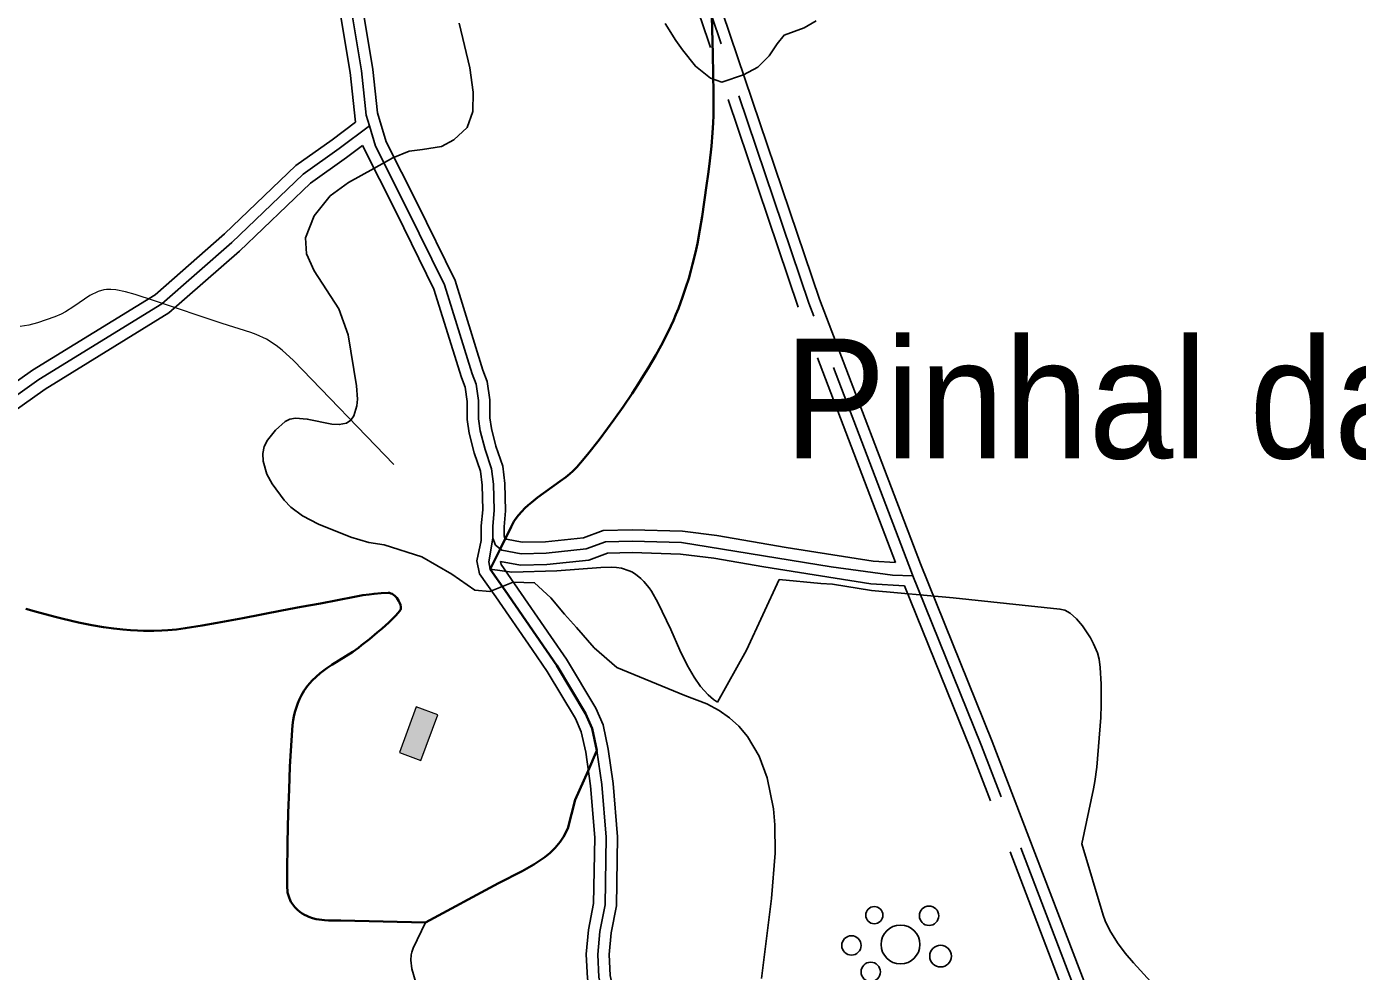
# Model space of a CAD drawing. Extents: x -64005 to -55000, y -89025 to -80000.
# Drawn here: x -60821 to -59654, y -88166 to -87338 of the extents above; entities that cross this region are included whole.
import ezdxf
from ezdxf.enums import TextEntityAlignment as Align

# ---------------------------------------------------------------- set-up
doc = ezdxf.new("R2010")
doc.units = 0
doc.header["$LTSCALE"] = 32
doc.linetypes.add('LONG_DASHED', pattern=[7.5, 6, -1.5])
for name, color, linetype, lineweight in [('1', 7, 'Continuous', 25), ('2', 7, 'Continuous', 25), ('24', 7, 'Continuous', 25), ('25', 7, 'Continuous', 35), ('34', 7, 'Continuous', 25), ('39', 7, 'LONG_DASHED', 25), ('7', 7, 'Continuous', 13), ('8', 7, 'Continuous', 25)]:
    doc.layers.add(name, color=color, linetype=linetype, lineweight=lineweight)
doc.layers.add('46', color=7, linetype='Continuous')

msp = doc.modelspace()

# ---------------------------------------------------------------- hatches: boundary and pattern name
at = {"layer": '7'}
msp.add_hatch(color=256, dxfattribs=at).paths.add_polyline_path([(-60479.37, -87934.49), (-60494.15, -87974.34), (-60475.39, -87981.29), (-60460.61, -87941.44)])

# ---------------------------------------------------------------- linework, layer by layer
at = {"layer": '1'}
for points in [[(-60441.88, -87335.14), (-60432.38, -87374.2), (-60429.45, -87395.54)], [(-60128.68, -87332.9), (-60139.32, -87339.16), (-60156.83, -87345.41), (-60163.03, -87353.03), (-60169.97, -87363.56), (-60179.88, -87373.59), (-60192.37, -87380.26), (-60211.52, -87386.64), (-60221.23, -87383.31), (-60234.55, -87372.76), (-60245.82, -87358.44), (-60251.64, -87350.26), (-60261.05, -87335.34)], [(-60539.02, -87608.17), (-60547.27, -87585.57), (-60558.09, -87568.92), (-60568.92, -87552.26), (-60575.58, -87537.27), (-60576.41, -87523.11), (-60568.92, -87503.96), (-60554.76, -87486.47), (-60538.95, -87474.81), (-60516.47, -87462.32), (-60499.82, -87453.16), (-60485.67, -87447.33), (-60474.02, -87445.67), (-60457.37, -87443.17), (-60446.54, -87437.34), (-60434.89, -87426.51), (-60429.9, -87412.36), (-60429.45, -87395.54)], [(-60539.02, -87608.17), (-60531.82, -87653.02), (-60530.93, -87664.68), (-60531.48, -87670.55), (-60534.21, -87679.25), (-60536.77, -87683), (-60540.5, -87685.56), (-60546.99, -87686.85), (-60553.45, -87686.42), (-60575.05, -87682.05), (-60585.44, -87681.42), (-60590.13, -87682.28), (-60594.35, -87684.22), (-60602.91, -87691.94), (-60609.9, -87700.55), (-60612.64, -87706.17), (-60613.88, -87712.34), (-60613.61, -87719.02), (-60610.31, -87730.32), (-60605.63, -87738.84), (-60595.17, -87753.06), (-60589.34, -87759.23), (-60579.05, -87767), (-60565.22, -87774.22), (-60536.88, -87785.64), (-60520.88, -87790.19), (-60507.41, -87792.42), (-60474.48, -87802.73), (-60448.16, -87817.92), (-60427.91, -87832.1), (-60414.75, -87833.11), (-60394.51, -87825.01), (-60375.67, -87825.63), (-60361.39, -87838.72), (-60349.49, -87853.01), (-60338.78, -87864.91), (-60323.31, -87882.77), (-60303.4, -87899.95), (-60258.86, -87918.18), (-60243.86, -87924.43), (-60224.43, -87931.76), (-60213.79, -87937.59), (-60204.62, -87943.96), (-60196.46, -87951.21), (-60188.8, -87960.32), (-60178.67, -87977.56), (-60171.64, -87996.61), (-60166.1, -88023.91), (-60164.86, -88037.67), (-60164.7, -88062.59), (-60167.86, -88102.53), (-60176.65, -88172.45)]]:
    msp.add_lwpolyline(points, dxfattribs=at)
at = {"layer": '2', "lineweight": 13}
msp.add_lwpolyline([(-60499.02, -87722.02), (-60587.05, -87630.77), (-60596.87, -87621.67), (-60602.21, -87617.56), (-60610.7, -87612.13), (-60619.72, -87607.81), (-60624.4, -87606.13), (-60649.5, -87598.18), (-60708.84, -87578.36), (-60725.84, -87572.81), (-60734.43, -87570.49), (-60742.96, -87568.86), (-60747.18, -87568.4), (-60751, -87568.43), (-60753.5, -87568.79), (-60758.4, -87570.21), (-60765.57, -87573.73), (-60779.73, -87583.32), (-60786.98, -87588.04), (-60790.7, -87590.09), (-60796.45, -87592.54), (-60811.59, -87597.62), (-60819.2, -87599.68), (-60826.81, -87601.05)], dxfattribs=at)
at = {"layer": '24'}
for points in [[(-60414.45, -87813.75), (-60395.44, -87816.23), (-60356.05, -87815.24), (-60317.66, -87812.28), (-60308.47, -87811.96), (-60303.89, -87812.17), (-60299.34, -87812.83), (-60292.62, -87815), (-60290.41, -87816.1), (-60287.14, -87818.19), (-60282.54, -87821.92), (-60279.85, -87824.54), (-60275.21, -87830.04), (-60273.21, -87832.91), (-60267.56, -87842.91), (-60256.29, -87866.52), (-60248.26, -87884.56), (-60241.85, -87897.93), (-60235.74, -87908.47), (-60230.03, -87916.63), (-60223.53, -87923.82), (-60218.65, -87927.94), (-60215.15, -87930.33)], [(-60320.92, -87972.79), (-60325.08, -87953.25), (-60330.85, -87940.12), (-60356.16, -87898), (-60401.32, -87832.33), (-60414.45, -87813.75)], [(-60215.15, -87930.33), (-60189.88, -87884.74), (-60161.04, -87822.84), (-60124.7, -87826.11), (-60114.32, -87826.91), (-60080.18, -87832.3), (-60008.49, -87838.83), (-59914.96, -87848.66), (-59910.63, -87849.71), (-59905.93, -87852.28), (-59900.33, -87857.32), (-59895.27, -87863.43), (-59888.25, -87873.76), (-59885.42, -87879.02), (-59882.12, -87887.1), (-59880.59, -87892.66), (-59879.52, -87899.85), (-59878.69, -87914.44), (-59878.63, -87932.69), (-59879.12, -87943.62), (-59882.5, -87987.28), (-59884.24, -87999.92), (-59885.43, -88006.18), (-59895.57, -88054.44)], [(-60471.25, -88123.43), (-60407.26, -88088.97), (-60386.56, -88078.36), (-60376.4, -88072.68), (-60366.64, -88066.13), (-60361.97, -88062.37), (-60357.54, -88058.04), (-60353.32, -88052.76), (-60350.39, -88048.25), (-60346.53, -88041.13), (-60340.16, -88016.01), (-60328.64, -87990.38), (-60320.92, -87972.79)], [(-59895.57, -88054.44), (-59877.11, -88116.95), (-59875.18, -88122.09), (-59871.21, -88130.33), (-59864.37, -88141.28), (-59857.61, -88150.21), (-59850.31, -88158.83), (-59835.22, -88175.52)], [(-60375.88, -88370.81), (-60410.41, -88335.73), (-60416.29, -88328.76), (-60424.94, -88316.32), (-60430.98, -88305.74), (-60438.92, -88289.05), (-60443.66, -88277.54), (-60468.58, -88211.53), (-60474.69, -88193.32), (-60481.95, -88168.91), (-60483.15, -88163.94), (-60484.07, -88156.53), (-60483.8, -88151.75), (-60483.31, -88149.43), (-60482.08, -88146.08), (-60471.25, -88123.43)]]:
    msp.add_lwpolyline(points, dxfattribs=at)
at = {"layer": '25'}
for points in [[(-60220.13, -87328.89), (-60219.4, -87362.58), (-60218.67, -87396.26), (-60218.6, -87406.12), (-60218.82, -87415.96), (-60219.1, -87422.52), (-60219.64, -87431.26), (-60220.62, -87442.9), (-60222.28, -87458.41), (-60223.39, -87467.27), (-60224.75, -87477.39), (-60228.69, -87504.38), (-60230.61, -87516.29), (-60232.85, -87528.12), (-60234.53, -87535.94), (-60237.02, -87546.32), (-60238.59, -87552.21), (-60240.5, -87558.92), (-60242.87, -87566.56), (-60245.82, -87575.24), (-60249.53, -87585.09), (-60251.66, -87590.33), (-60253.91, -87595.56), (-60256.24, -87600.72), (-60261.15, -87610.84), (-60264.6, -87617.46), (-60269.38, -87626.16), (-60276.07, -87637.58), (-60280.03, -87644.03), (-60284.68, -87651.38), (-60290.11, -87659.76), (-60297.96, -87671.41), (-60306.05, -87682.81), (-60311.56, -87690.3), (-60319.05, -87700.15), (-60329.29, -87713.09), (-60335.25, -87720.4), (-60338.59, -87724.16), (-60342.2, -87727.71), (-60344.73, -87729.97), (-60348.23, -87732.88), (-60353.07, -87736.6), (-60373.02, -87750.91), (-60378.45, -87755.18), (-60381.22, -87757.54), (-60384.05, -87760.16), (-60386.92, -87763.07), (-60389.76, -87766.34), (-60392.53, -87770.03), (-60393.83, -87772.03), (-60395.09, -87774.16), (-60396.28, -87776.45), (-60405.36, -87795.1), (-60414.45, -87813.75)], [(-60414.45, -87813.75), (-60401.32, -87832.33), (-60356.16, -87898), (-60330.85, -87940.12), (-60325.08, -87953.25), (-60320.92, -87972.79)], [(-60526.16, -87836.61), (-60533.59, -87837.88), (-60563.25, -87843.64), (-60580.29, -87846.74), (-60597.33, -87849.97), (-60631.41, -87856.51), (-60654.13, -87860.71), (-60667.12, -87862.98), (-60681.96, -87865.4), (-60689.65, -87866.44), (-60697.37, -87867.16), (-60702.52, -87867.48), (-60709.4, -87867.7), (-60718.59, -87867.66), (-60723.85, -87867.48), (-60729.87, -87867.13), (-60736.75, -87866.56), (-60744.63, -87865.7), (-60753.62, -87864.45), (-60763.9, -87862.73), (-60775.64, -87860.4), (-60789.03, -87857.35), (-60796.16, -87855.57), (-60812.39, -87851.2), (-60821.64, -87848.44)], [(-60590.99, -88101.65), (-60591.84, -88098.78), (-60592.18, -88097.13), (-60592.45, -88095.22), (-60592.64, -88093.04), (-60592.72, -88090.52), (-60592.69, -88087.64), (-60592.48, -88079.92), (-60592.21, -88053.58), (-60591.65, -88027.23), (-60590.99, -88006.88), (-60590.12, -87986.53), (-60589.43, -87972.97), (-60588.32, -87954.88), (-60587.91, -87950.41), (-60587.26, -87945.94), (-60586.7, -87942.98), (-60585.78, -87939.06), (-60584.22, -87933.92), (-60583.16, -87931.03), (-60581.78, -87927.79), (-60579.99, -87924.17), (-60577.64, -87920.17), (-60576.25, -87918.09), (-60574.66, -87915.93), (-60572.85, -87913.7), (-60570.77, -87911.39), (-60567.3, -87907.99), (-60563.72, -87904.89), (-60561.27, -87902.97), (-60557.95, -87900.56), (-60553.44, -87897.54), (-60535.1, -87886.11), (-60529.97, -87882.51), (-60527.3, -87880.44), (-60520.47, -87874.95), (-60513.65, -87869.34), (-60509.21, -87865.55), (-60503.56, -87860.46), (-60500.52, -87857.53), (-60497.26, -87854.17), (-60493.86, -87850.32), (-60493.31, -87849.43), (-60493.01, -87848.4), (-60492.93, -87847.64), (-60492.97, -87846.56), (-60493.27, -87845.04), (-60494.03, -87842.92), (-60494.64, -87841.71), (-60495.45, -87840.36), (-60496.53, -87838.9), (-60497.91, -87837.39), (-60499.63, -87835.96), (-60500.58, -87835.36), (-60501.61, -87834.87), (-60502.72, -87834.54), (-60503.89, -87834.43), (-60510.15, -87834.72), (-60516.41, -87835.28), (-60520.59, -87835.79), (-60526.16, -87836.61)], [(-60320.92, -87972.79), (-60328.64, -87990.38), (-60340.16, -88016.01), (-60346.53, -88041.13), (-60350.39, -88048.25), (-60353.32, -88052.76), (-60357.54, -88058.04), (-60361.97, -88062.37), (-60366.64, -88066.13), (-60376.4, -88072.68), (-60386.56, -88078.36), (-60407.26, -88088.97), (-60471.25, -88123.43)], [(-60471.25, -88123.43), (-60508.45, -88122.58), (-60545.66, -88121.74), (-60556.38, -88121.57), (-60559.94, -88121.38), (-60564.64, -88120.87), (-60567.3, -88120.4), (-60570.31, -88119.66), (-60573.69, -88118.49), (-60575.47, -88117.71), (-60577.34, -88116.74), (-60579.31, -88115.55), (-60581.37, -88114.08), (-60583.53, -88112.27), (-60585.79, -88110.03), (-60586.8, -88108.88), (-60587.71, -88107.72), (-60589.25, -88105.37), (-60590.09, -88103.79), (-60590.99, -88101.65)]]:
    msp.add_lwpolyline(points, dxfattribs=at)
at = {"layer": '34'}
for centre, radius in [((-60077.71, -88117.05), 7.5), ((-60029.71, -88117.52), 8.5), ((-60054.74, -88142.7), 17), ((-60097.73, -88143.56), 8.5), ((-60019.58, -88152.94), 9.5), ((-60080.85, -88166.75), 8.5)]:
    msp.add_circle(centre, radius, dxfattribs=at)
at = {"layer": '39'}
for points in [[(-60043.82, -87819.55), (-60045.16, -87816.23), (-60135.16, -87580.48), (-60220.13, -87328.89), (-60304.2, -87101.45), (-60454.4, -86693.32), (-60500.74, -86531.48)], [(-60520.46, -87425.15), (-60523.36, -87415.64), (-60527.46, -87376.9), (-60543.45, -87280.3), (-60569.51, -87182.53), (-60596.69, -87116.44), (-60644.08, -87026.37), (-60690.28, -86944.59), (-60738.69, -86861.4), (-60771.87, -86812.22), (-60829.33, -86763.04), (-60877.57, -86721.27), (-60971.1, -86662.69), (-61068.66, -86592.24), (-61106.97, -86559.59)], [(-61682.66, -87943.49), (-61624.01, -87930.45), (-61567.15, -87922.15), (-61485.4, -87920.36), (-61401.54, -87914.21), (-61332.23, -87911.83), (-61243.98, -87913.59), (-61199.1, -87910.35), (-61164.6, -87903.51), (-61134.57, -87885.35), (-61083.65, -87843.86), (-61038.04, -87813.03), (-60945.03, -87751.99), (-60894.96, -87707.29), (-60810.36, -87647.49), (-60702.44, -87581.03), (-60641.06, -87527.36), (-60578.51, -87467.48), (-60546.87, -87444.97), (-60520.46, -87425.15)], [(-60430.39, -87642.34), (-60454.65, -87564.38), (-60487.82, -87496.82), (-60515.05, -87442.9), (-60520.46, -87425.15)], [(-60430.39, -87642.34), (-60426.9, -87651.61), (-60424.83, -87665.91), (-60424.83, -87681.82), (-60423.21, -87692.43), (-60419.06, -87708.81), (-60413.3, -87725.64), (-60411.69, -87739.25), (-60411, -87762.08), (-60412.38, -87776.14), (-60412.38, -87786.52)], [(-60412.38, -87786.52), (-60415.74, -87807.34), (-60414.45, -87813.75), (-60401.32, -87832.33), (-60369.61, -87878.46), (-60356.16, -87898), (-60330.85, -87940.12), (-60325.08, -87953.25), (-60320.92, -87972.79)], [(-60412.38, -87786.52), (-60409.84, -87792.75), (-60404.31, -87796.9), (-60387.25, -87800.13), (-60365.57, -87799.66), (-60330.3, -87795.97), (-60313.47, -87789.74), (-60290.01, -87789.08)], [(-60290.01, -87789.08), (-60246.81, -87790.41), (-60115.42, -87811.7), (-60061.63, -87818.95), (-60043.82, -87819.55)], [(-59755.33, -88587.7), (-59880.64, -88237.34), (-59983.65, -87968.43), (-60039.44, -87830.38), (-60043.82, -87819.55)], [(-60320.92, -87972.79), (-60316.75, -88002.59), (-60312.9, -88048.72), (-60313.85, -88107.82), (-60318.33, -88131.21), (-60320.25, -88151.39), (-60319.29, -88171.26), (-60314.48, -88193.04), (-60309.99, -88214.5), (-60309.34, -88285.78), (-60312.86, -88343.13), (-60319.26, -88386.38), (-60327.9, -88406.25), (-60340.38, -88427.55), (-60352.87, -88452.22), (-60361.51, -88478.49), (-60363.75, -88507.33), (-60361.18, -88537.76), (-60348.36, -88597.51), (-60340.35, -88634.03)]]:
    msp.add_lwpolyline(points, dxfattribs=at)
at = {"layer": '7'}
msp.add_lwpolyline([(-60479.37, -87934.49), (-60494.15, -87974.34), (-60475.39, -87981.29), (-60460.61, -87941.44)], close=True, dxfattribs=at)
at = {"layer": '8', "linetype": 'LONG_DASHED'}
for points in [[(-60059.12, -87807.7), (-60144.57, -87583.86), (-60229.56, -87332.23), (-60313.58, -87104.91), (-60463.91, -86696.43), (-60510.4, -86534.05)], [(-60532.74, -87421.86), (-60537.37, -87378.24), (-60553.24, -87282.41), (-60579.01, -87185.73), (-60605.76, -87120.68), (-60652.86, -87031.16), (-60698.96, -86949.56), (-60747.18, -86866.72), (-60779.4, -86818.94), (-60835.85, -86770.63), (-60883.69, -86729.2), (-60976.69, -86670.99), (-61074.95, -86600.04), (-61113.32, -86567.31)], [(-61684.83, -87933.73), (-61625.82, -87920.61), (-61567.98, -87912.17), (-61485.87, -87910.37), (-61402.08, -87904.22), (-61332.3, -87901.83), (-61244.51, -87903.58), (-61200.44, -87900.42), (-61167.96, -87893.86), (-61140.17, -87877.05), (-61089.63, -87835.82), (-61043.79, -87804.84), (-60951.14, -87744.04), (-60901.06, -87699.33), (-60815.87, -87639.14), (-60708.5, -87573.05), (-60647.63, -87519.82), (-60584.9, -87459.75), (-60553.22, -87437.23), (-60532.74, -87421.86)], [(-60439.84, -87645.61), (-60463.97, -87568.09), (-60496.77, -87501.28), (-60526.59, -87442.26)], [(-60439.84, -87645.61), (-60436.64, -87654.12), (-60434.83, -87666.63), (-60434.83, -87682.59), (-60433.02, -87694.43), (-60428.65, -87711.66), (-60423.11, -87727.87), (-60421.67, -87739.99), (-60421.01, -87761.74), (-60422.38, -87775.65), (-60422.38, -87788.48)], [(-60290.09, -87779.07), (-60246.05, -87780.43), (-60215.77, -87784.12)], [(-60422.38, -87788.48), (-60426.14, -87806.37), (-60423.84, -87817.8), (-60409.52, -87838.05), (-60377.85, -87884.13), (-60364.57, -87903.42), (-60339.75, -87944.73), (-60334.65, -87956.33), (-60330.82, -87974.18)], [(-60215.77, -87784.12), (-60155.07, -87794.82), (-60078.68, -87806.57), (-60059.12, -87807.7)], [(-59765.94, -88591.56), (-59890.02, -88240.8), (-59992.96, -87972.09), (-60051.12, -87828.2)], [(-60330.82, -87974.18), (-60326.69, -88003.7), (-60322.91, -88049.06), (-60323.83, -88106.79), (-60328.24, -88129.79), (-60330.27, -88151.16), (-60329.24, -88172.59), (-60324.26, -88195.14), (-60319.98, -88215.58), (-60319.34, -88285.52), (-60322.81, -88342.09), (-60328.96, -88383.61), (-60336.83, -88401.71), (-60349.16, -88422.76), (-60362.13, -88448.38), (-60371.39, -88476.51), (-60373.78, -88507.36), (-60371.09, -88539.24), (-60358.13, -88599.63), (-60350.12, -88636.17)]]:
    msp.add_lwpolyline(points, dxfattribs=at)
at = {"layer": '8'}
for points in [[(-60037.22, -87808.95), (-60125.75, -87577.1), (-60210.7, -87325.56), (-60294.82, -87097.99), (-60444.89, -86690.21), (-60491.1, -86528.84)], [(-60420.94, -87639.07), (-60445.33, -87560.67), (-60478.87, -87492.36), (-60505.74, -87439.16), (-60513.52, -87413.64), (-60517.55, -87375.56), (-60533.66, -87278.19), (-60560.01, -87179.33), (-60587.62, -87112.2), (-60635.3, -87021.58), (-60681.6, -86939.62), (-60730.21, -86856.08), (-60764.34, -86805.5), (-60822.81, -86755.46), (-60871.61, -86713.2), (-60965.51, -86654.39), (-61062.37, -86584.45), (-61100.62, -86551.87)], [(-61680.49, -87953.25), (-61622.2, -87940.29), (-61566.32, -87932.13), (-61484.93, -87930.35), (-61401, -87924.2), (-61332.16, -87921.83), (-61243.45, -87923.6), (-61197.76, -87920.28), (-61161.24, -87913.16), (-61128.97, -87893.65), (-61077.68, -87851.9), (-61032.29, -87821.22), (-60938.92, -87759.94), (-60888.86, -87715.25), (-60804.85, -87655.84), (-60696.38, -87589.01), (-60634.49, -87534.9), (-60572.12, -87475.21), (-60540.52, -87452.71), (-60526.59, -87442.26)], [(-60420.94, -87639.07), (-60417.16, -87649.1), (-60414.83, -87665.19), (-60414.83, -87681.06), (-60413.4, -87690.44), (-60409.47, -87705.95), (-60403.49, -87723.4), (-60401.71, -87738.5), (-60400.99, -87762.42), (-60402.38, -87776.63), (-60402.38, -87784.56), (-60401.62, -87786.41), (-60400.17, -87787.51), (-60386.42, -87790.11), (-60366.2, -87789.67), (-60332.59, -87786.16), (-60315.4, -87779.79), (-60290.09, -87779.07)], [(-60405.64, -87806.82), (-60388.08, -87810.15), (-60364.94, -87809.65), (-60328.01, -87805.78), (-60311.54, -87799.69), (-60289.93, -87799.09)], [(-60405.64, -87806.82), (-60405.06, -87809.7), (-60393.12, -87826.61), (-60361.37, -87872.79), (-60347.75, -87892.58), (-60321.95, -87935.51), (-60315.51, -87950.17), (-60311.02, -87971.4)], [(-60289.93, -87799.09), (-60247.57, -87800.39), (-60218.41, -87803.96)], [(-60051.12, -87828.2), (-60080.78, -87826.49), (-60174.56, -87811.69), (-60218.41, -87803.96)], [(-59741.72, -88592.74), (-59871.26, -88233.88), (-59974.34, -87964.76), (-60037.22, -87808.95)], [(-60311.02, -87971.4), (-60306.81, -88001.48), (-60302.89, -88048.38), (-60303.87, -88108.85), (-60308.42, -88132.63), (-60310.23, -88151.62), (-60309.34, -88169.93), (-60304.7, -88190.94), (-60300, -88213.42), (-60299.34, -88286.04), (-60302.91, -88344.17), (-60309.56, -88389.15), (-60318.97, -88410.79), (-60331.6, -88432.34), (-60343.61, -88456.06), (-60351.63, -88480.47), (-60353.72, -88507.3), (-60351.27, -88536.28), (-60338.59, -88595.39), (-60330.58, -88631.89)]]:
    msp.add_lwpolyline(points, dxfattribs=at)

# ---------------------------------------------------------------- texts
at = {"layer": '46', "width": 0.95}
msp.add_text('Pinhal da Experiência', height=105, rotation=0.007, dxfattribs=at).set_placement((-59511.47, -87716.54), align=Align.CENTER)

doc.saveas('drawing.dxf')
